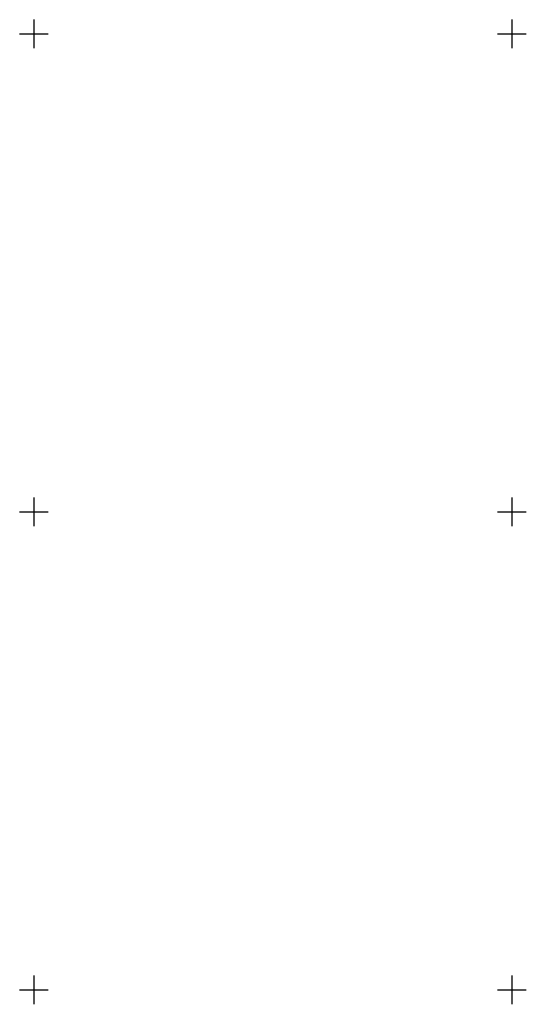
# Model space of a CAD drawing. Header units: metres. Extents: x 703615 to 712205, y 4306166 to 4311183.
# Tile 309 of 336: x 708177 to 708230, y 4310280 to 4310383. Entities that reach past the tile are written whole.
import ezdxf

# ---------------------------------------------------------------- set-up
doc = ezdxf.new("R2010")
doc.units = ezdxf.units.M
doc.header["$LTSCALE"] = 0.5
doc.layers.add('(001) Сетка', color=92, linetype='Continuous')

# ---------------------------------------------------------------- blocks, each defined once
blk = doc.blocks.new('Setka')
at = {"layer": '(001) Сетка'}
for p, q in [((0, 1.5), (0, -1.5)), ((-1.5, 0), (1.5, 0))]:
    blk.add_line(p, q, dxfattribs=at)

msp = doc.modelspace()

# ---------------------------------------------------------------- block references
at = {"layer": '(001) Сетка'}
for p in [(708178.46, 4310381.4), (708228.46, 4310381.4), (708178.46, 4310331.4), (708228.46, 4310331.4), (708178.46, 4310281.4), (708228.46, 4310281.4)]:
    msp.add_blockref('Setka', p, dxfattribs=at)

doc.saveas('drawing.dxf')
